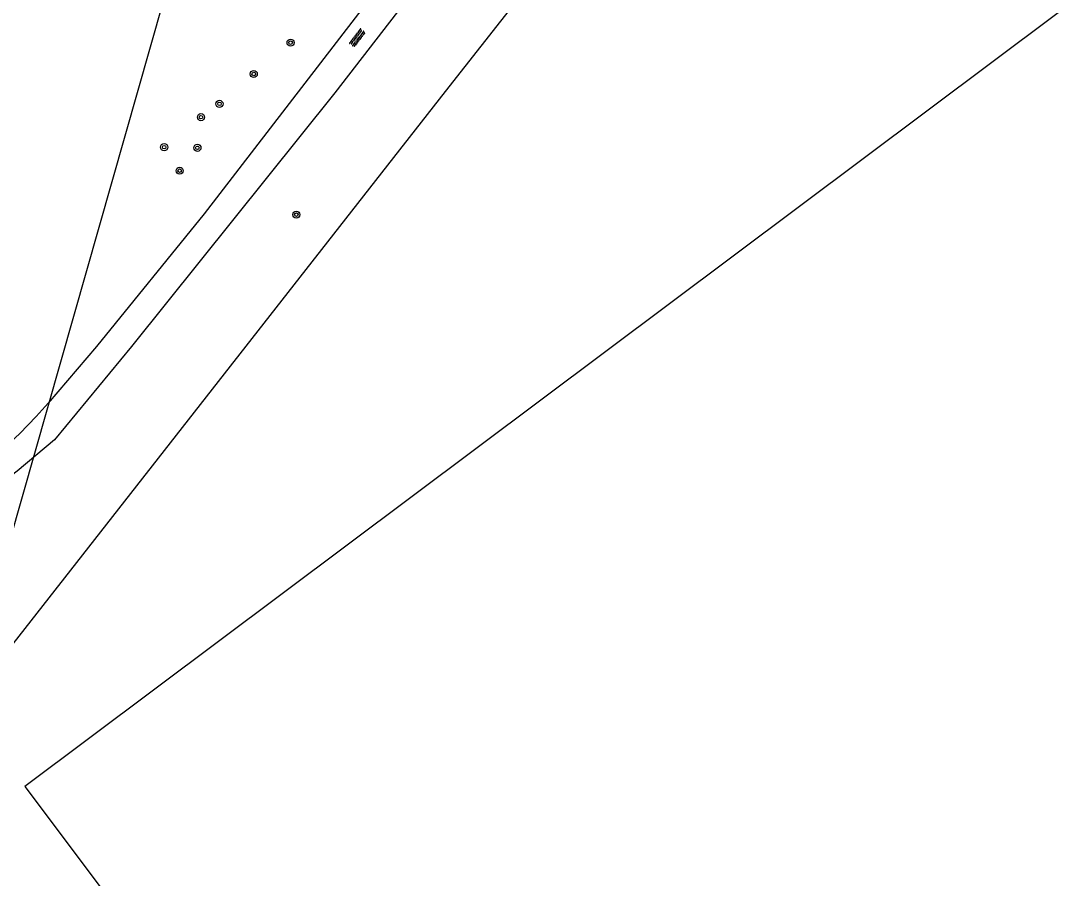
# Model space of a CAD drawing. Extents: x 126000 to 131009, y 393000 to 395500.
# Drawn here: x 130441.7 to 130559.8, y 394352 to 394448.4 of the extents above; entities that cross this region are included whole.
import ezdxf

# ---------------------------------------------------------------- set-up
doc = ezdxf.new("R2010")
doc.units = 0
for name, color, linetype in [('gg-afsc-hekwerk', 7, 'Continuous'), ('gg-bbg-hoofdgebouw', 7, 'Continuous'), ('gg-knt-onverhard', 7, 'Continuous'), ('gg-kwrk-duiker nz buis', 7, 'Continuous'), ('gt-symb-boom', 7, 'Continuous'), ('gt-symb-overige verharding', 7, 'Continuous')]:
    doc.layers.add(name, color=color, linetype=linetype)

# ---------------------------------------------------------------- blocks, each defined once
blk = doc.blocks.new('gt0-BOOM')
at = {"layer": 'gt-symb-boom'}
for radius in [0.4, 0.2]:
    blk.add_circle((0, 0), radius, dxfattribs=at)
blk = doc.blocks.new('gt0-OVH')
at = {"layer": 'gt-symb-overige verharding'}
for points in [[(-0.97, 0.3), (-0.97, 0.31), (-0.96, 0.32), (-0.97, 0.33), (-0.97, 0.34), (-0.98, 0.35), (-0.99, 0.35), (-1, 0.36), (-1.01, 0.35), (-1.02, 0.35), (-1.03, 0.34), (-1.03, 0.33), (-1.04, 0.32), (-1.03, 0.31), (-1.03, 0.3), (-1.02, 0.29), (-1.01, 0.29), (-1, 0.28), (-0.99, 0.29), (-0.98, 0.29)], [(-0.87, 0.11), (-0.87, 0.12), (-0.86, 0.13), (-0.87, 0.14), (-0.87, 0.15), (-0.88, 0.16), (-0.89, 0.16), (-0.9, 0.16), (-0.91, 0.16), (-0.92, 0.16), (-0.93, 0.15), (-0.93, 0.14), (-0.94, 0.13), (-0.93, 0.12), (-0.93, 0.11), (-0.92, 0.1), (-0.91, 0.09), (-0.9, 0.09), (-0.89, 0.09), (-0.88, 0.1)], [(-0.77, 0.3), (-0.77, 0.31), (-0.76, 0.32), (-0.77, 0.33), (-0.77, 0.34), (-0.78, 0.35), (-0.79, 0.35), (-0.8, 0.36), (-0.81, 0.35), (-0.82, 0.35), (-0.83, 0.34), (-0.83, 0.33), (-0.84, 0.32), (-0.83, 0.31), (-0.83, 0.3), (-0.82, 0.29), (-0.81, 0.29), (-0.8, 0.28), (-0.79, 0.29), (-0.78, 0.29)], [(-0.67, 0.11), (-0.67, 0.12), (-0.66, 0.13), (-0.67, 0.14), (-0.67, 0.15), (-0.68, 0.16), (-0.69, 0.16), (-0.7, 0.16), (-0.71, 0.16), (-0.72, 0.16), (-0.73, 0.15), (-0.73, 0.14), (-0.74, 0.13), (-0.73, 0.12), (-0.73, 0.11), (-0.72, 0.1), (-0.71, 0.09), (-0.7, 0.09), (-0.69, 0.09), (-0.68, 0.1)], [(-0.57, 0.3), (-0.57, 0.31), (-0.56, 0.32), (-0.57, 0.33), (-0.57, 0.34), (-0.58, 0.35), (-0.59, 0.35), (-0.6, 0.36), (-0.61, 0.35), (-0.62, 0.35), (-0.63, 0.34), (-0.63, 0.33), (-0.64, 0.32), (-0.63, 0.31), (-0.63, 0.3), (-0.62, 0.29), (-0.61, 0.29), (-0.6, 0.28), (-0.59, 0.29), (-0.58, 0.29)], [(-0.47, 0.11), (-0.47, 0.12), (-0.46, 0.13), (-0.47, 0.14), (-0.47, 0.15), (-0.48, 0.16), (-0.49, 0.16), (-0.5, 0.16), (-0.51, 0.16), (-0.52, 0.16), (-0.53, 0.15), (-0.53, 0.14), (-0.54, 0.13), (-0.53, 0.12), (-0.53, 0.11), (-0.52, 0.1), (-0.51, 0.09), (-0.5, 0.09), (-0.49, 0.09), (-0.48, 0.1)], [(-0.37, 0.3), (-0.37, 0.31), (-0.36, 0.32), (-0.37, 0.33), (-0.37, 0.34), (-0.38, 0.35), (-0.39, 0.35), (-0.4, 0.36), (-0.41, 0.35), (-0.42, 0.35), (-0.43, 0.34), (-0.43, 0.33), (-0.44, 0.32), (-0.43, 0.31), (-0.43, 0.3), (-0.42, 0.29), (-0.41, 0.29), (-0.4, 0.28), (-0.39, 0.29), (-0.38, 0.29)], [(-0.27, 0.11), (-0.27, 0.12), (-0.26, 0.13), (-0.27, 0.14), (-0.27, 0.15), (-0.28, 0.16), (-0.29, 0.16), (-0.3, 0.16), (-0.31, 0.16), (-0.32, 0.16), (-0.33, 0.15), (-0.33, 0.14), (-0.34, 0.13), (-0.33, 0.12), (-0.33, 0.11), (-0.32, 0.1), (-0.31, 0.09), (-0.3, 0.09), (-0.29, 0.09), (-0.28, 0.1)], [(-0.17, 0.3), (-0.17, 0.31), (-0.16, 0.32), (-0.17, 0.33), (-0.17, 0.34), (-0.18, 0.35), (-0.19, 0.35), (-0.2, 0.36), (-0.21, 0.35), (-0.22, 0.35), (-0.23, 0.34), (-0.23, 0.33), (-0.24, 0.32), (-0.23, 0.31), (-0.23, 0.3), (-0.22, 0.29), (-0.21, 0.29), (-0.2, 0.28), (-0.19, 0.29), (-0.18, 0.29)], [(-0.07, 0.11), (-0.07, 0.12), (-0.06, 0.13), (-0.07, 0.14), (-0.07, 0.15), (-0.08, 0.16), (-0.09, 0.16), (-0.1, 0.16), (-0.11, 0.16), (-0.12, 0.16), (-0.13, 0.15), (-0.13, 0.14), (-0.14, 0.13), (-0.13, 0.12), (-0.13, 0.11), (-0.12, 0.1), (-0.11, 0.09), (-0.1, 0.09), (-0.09, 0.09), (-0.08, 0.1)], [(0.03, 0.3), (0.03, 0.31), (0.04, 0.32), (0.03, 0.33), (0.03, 0.34), (0.02, 0.35), (0.01, 0.35), (0, 0.36), (-0.01, 0.35), (-0.02, 0.35), (-0.03, 0.34), (-0.03, 0.33), (-0.04, 0.32), (-0.03, 0.31), (-0.03, 0.3), (-0.02, 0.29), (-0.01, 0.29), (0, 0.28), (0.01, 0.29), (0.02, 0.29)], [(0.13, 0.11), (0.13, 0.12), (0.14, 0.13), (0.13, 0.14), (0.13, 0.15), (0.12, 0.16), (0.11, 0.16), (0.1, 0.16), (0.09, 0.16), (0.08, 0.16), (0.07, 0.15), (0.07, 0.14), (0.06, 0.13), (0.07, 0.12), (0.07, 0.11), (0.08, 0.1), (0.09, 0.09), (0.1, 0.09), (0.11, 0.09), (0.12, 0.1)], [(0.23, 0.3), (0.23, 0.31), (0.24, 0.32), (0.23, 0.33), (0.23, 0.34), (0.22, 0.35), (0.21, 0.35), (0.2, 0.36), (0.19, 0.35), (0.18, 0.35), (0.17, 0.34), (0.17, 0.33), (0.16, 0.32), (0.17, 0.31), (0.17, 0.3), (0.18, 0.29), (0.19, 0.29), (0.2, 0.28), (0.21, 0.29), (0.22, 0.29)], [(0.33, 0.11), (0.33, 0.12), (0.34, 0.13), (0.33, 0.14), (0.33, 0.15), (0.32, 0.16), (0.31, 0.16), (0.3, 0.16), (0.29, 0.16), (0.28, 0.16), (0.27, 0.15), (0.27, 0.14), (0.26, 0.13), (0.27, 0.12), (0.27, 0.11), (0.28, 0.1), (0.29, 0.09), (0.3, 0.09), (0.31, 0.09), (0.32, 0.1)], [(0.43, 0.3), (0.43, 0.31), (0.44, 0.32), (0.43, 0.33), (0.43, 0.34), (0.42, 0.35), (0.41, 0.35), (0.4, 0.36), (0.39, 0.35), (0.38, 0.35), (0.37, 0.34), (0.37, 0.33), (0.36, 0.32), (0.37, 0.31), (0.37, 0.3), (0.38, 0.29), (0.39, 0.29), (0.4, 0.28), (0.41, 0.29), (0.42, 0.29)], [(0.53, 0.11), (0.53, 0.12), (0.54, 0.13), (0.53, 0.14), (0.53, 0.15), (0.52, 0.16), (0.51, 0.16), (0.5, 0.16), (0.49, 0.16), (0.48, 0.16), (0.47, 0.15), (0.47, 0.14), (0.46, 0.13), (0.47, 0.12), (0.47, 0.11), (0.48, 0.1), (0.49, 0.09), (0.5, 0.09), (0.51, 0.09), (0.52, 0.1)], [(0.63, 0.3), (0.63, 0.31), (0.64, 0.32), (0.63, 0.33), (0.63, 0.34), (0.62, 0.35), (0.61, 0.35), (0.6, 0.36), (0.59, 0.35), (0.58, 0.35), (0.57, 0.34), (0.57, 0.33), (0.56, 0.32), (0.57, 0.31), (0.57, 0.3), (0.58, 0.29), (0.59, 0.29), (0.6, 0.28), (0.61, 0.29), (0.62, 0.29)], [(0.73, 0.11), (0.73, 0.12), (0.74, 0.13), (0.73, 0.14), (0.73, 0.15), (0.72, 0.16), (0.71, 0.16), (0.7, 0.16), (0.69, 0.16), (0.68, 0.16), (0.67, 0.15), (0.67, 0.14), (0.66, 0.13), (0.67, 0.12), (0.67, 0.11), (0.68, 0.1), (0.69, 0.09), (0.7, 0.09), (0.71, 0.09), (0.72, 0.1)], [(0.83, 0.3), (0.83, 0.31), (0.84, 0.32), (0.83, 0.33), (0.83, 0.34), (0.82, 0.35), (0.81, 0.35), (0.8, 0.36), (0.79, 0.35), (0.78, 0.35), (0.77, 0.34), (0.77, 0.33), (0.76, 0.32), (0.77, 0.31), (0.77, 0.3), (0.78, 0.29), (0.79, 0.29), (0.8, 0.28), (0.81, 0.29), (0.82, 0.29)], [(0.93, 0.11), (0.93, 0.12), (0.94, 0.13), (0.93, 0.14), (0.93, 0.15), (0.92, 0.16), (0.91, 0.16), (0.9, 0.16), (0.89, 0.16), (0.88, 0.16), (0.87, 0.15), (0.87, 0.14), (0.86, 0.13), (0.87, 0.12), (0.87, 0.11), (0.88, 0.1), (0.89, 0.09), (0.9, 0.09), (0.91, 0.09), (0.92, 0.1)], [(1.03, 0.3), (1.03, 0.31), (1.04, 0.32), (1.03, 0.33), (1.03, 0.34), (1.02, 0.35), (1.01, 0.35), (1, 0.36), (0.99, 0.35), (0.98, 0.35), (0.97, 0.34), (0.97, 0.33), (0.96, 0.32), (0.97, 0.31), (0.97, 0.3), (0.98, 0.29), (0.99, 0.29), (1, 0.28), (1.01, 0.29), (1.02, 0.29)], [(-0.97, -0.14), (-0.97, -0.13), (-0.96, -0.12), (-0.97, -0.11), (-0.97, -0.1), (-0.98, -0.09), (-0.99, -0.09), (-1, -0.08), (-1.01, -0.09), (-1.02, -0.09), (-1.03, -0.1), (-1.03, -0.11), (-1.04, -0.12), (-1.03, -0.13), (-1.03, -0.14), (-1.02, -0.15), (-1.01, -0.15), (-1, -0.16), (-0.99, -0.15), (-0.98, -0.15)], [(-0.87, -0.33), (-0.87, -0.32), (-0.86, -0.31), (-0.87, -0.3), (-0.87, -0.29), (-0.88, -0.28), (-0.89, -0.28), (-0.9, -0.28), (-0.91, -0.28), (-0.92, -0.28), (-0.93, -0.29), (-0.93, -0.3), (-0.94, -0.31), (-0.93, -0.32), (-0.93, -0.33), (-0.92, -0.34), (-0.91, -0.35), (-0.9, -0.35), (-0.89, -0.35), (-0.88, -0.34)], [(-0.77, -0.14), (-0.77, -0.13), (-0.76, -0.12), (-0.77, -0.11), (-0.77, -0.1), (-0.78, -0.09), (-0.79, -0.09), (-0.8, -0.08), (-0.81, -0.09), (-0.82, -0.09), (-0.83, -0.1), (-0.83, -0.11), (-0.84, -0.12), (-0.83, -0.13), (-0.83, -0.14), (-0.82, -0.15), (-0.81, -0.15), (-0.8, -0.16), (-0.79, -0.15), (-0.78, -0.15)], [(-0.67, -0.33), (-0.67, -0.32), (-0.66, -0.31), (-0.67, -0.3), (-0.67, -0.29), (-0.68, -0.28), (-0.69, -0.28), (-0.7, -0.28), (-0.71, -0.28), (-0.72, -0.28), (-0.73, -0.29), (-0.73, -0.3), (-0.74, -0.31), (-0.73, -0.32), (-0.73, -0.33), (-0.72, -0.34), (-0.71, -0.35), (-0.7, -0.35), (-0.69, -0.35), (-0.68, -0.34)], [(-0.57, -0.14), (-0.57, -0.13), (-0.56, -0.12), (-0.57, -0.11), (-0.57, -0.1), (-0.58, -0.09), (-0.59, -0.09), (-0.6, -0.08), (-0.61, -0.09), (-0.62, -0.09), (-0.63, -0.1), (-0.63, -0.11), (-0.64, -0.12), (-0.63, -0.13), (-0.63, -0.14), (-0.62, -0.15), (-0.61, -0.15), (-0.6, -0.16), (-0.59, -0.15), (-0.58, -0.15)], [(-0.47, -0.33), (-0.47, -0.32), (-0.46, -0.31), (-0.47, -0.3), (-0.47, -0.29), (-0.48, -0.28), (-0.49, -0.28), (-0.5, -0.28), (-0.51, -0.28), (-0.52, -0.28), (-0.53, -0.29), (-0.53, -0.3), (-0.54, -0.31), (-0.53, -0.32), (-0.53, -0.33), (-0.52, -0.34), (-0.51, -0.35), (-0.5, -0.35), (-0.49, -0.35), (-0.48, -0.34)], [(-0.37, -0.14), (-0.37, -0.13), (-0.36, -0.12), (-0.37, -0.11), (-0.37, -0.1), (-0.38, -0.09), (-0.39, -0.09), (-0.4, -0.08), (-0.41, -0.09), (-0.42, -0.09), (-0.43, -0.1), (-0.43, -0.11), (-0.44, -0.12), (-0.43, -0.13), (-0.43, -0.14), (-0.42, -0.15), (-0.41, -0.15), (-0.4, -0.16), (-0.39, -0.15), (-0.38, -0.15)], [(-0.27, -0.33), (-0.27, -0.32), (-0.26, -0.31), (-0.27, -0.3), (-0.27, -0.29), (-0.28, -0.28), (-0.29, -0.28), (-0.3, -0.28), (-0.31, -0.28), (-0.32, -0.28), (-0.33, -0.29), (-0.33, -0.3), (-0.34, -0.31), (-0.33, -0.32), (-0.33, -0.33), (-0.32, -0.34), (-0.31, -0.35), (-0.3, -0.35), (-0.29, -0.35), (-0.28, -0.34)], [(-0.17, -0.14), (-0.17, -0.13), (-0.16, -0.12), (-0.17, -0.11), (-0.17, -0.1), (-0.18, -0.09), (-0.19, -0.09), (-0.2, -0.08), (-0.21, -0.09), (-0.22, -0.09), (-0.23, -0.1), (-0.23, -0.11), (-0.24, -0.12), (-0.23, -0.13), (-0.23, -0.14), (-0.22, -0.15), (-0.21, -0.15), (-0.2, -0.16), (-0.19, -0.15), (-0.18, -0.15)], [(-0.07, -0.33), (-0.07, -0.32), (-0.06, -0.31), (-0.07, -0.3), (-0.07, -0.29), (-0.08, -0.28), (-0.09, -0.28), (-0.1, -0.28), (-0.11, -0.28), (-0.12, -0.28), (-0.13, -0.29), (-0.13, -0.3), (-0.14, -0.31), (-0.13, -0.32), (-0.13, -0.33), (-0.12, -0.34), (-0.11, -0.35), (-0.1, -0.35), (-0.09, -0.35), (-0.08, -0.34)], [(0.03, -0.14), (0.03, -0.13), (0.04, -0.12), (0.03, -0.11), (0.03, -0.1), (0.02, -0.09), (0.01, -0.09), (0, -0.08), (-0.01, -0.09), (-0.02, -0.09), (-0.03, -0.1), (-0.03, -0.11), (-0.04, -0.12), (-0.03, -0.13), (-0.03, -0.14), (-0.02, -0.15), (-0.01, -0.15), (0, -0.16), (0.01, -0.15), (0.02, -0.15)], [(0.13, -0.33), (0.13, -0.32), (0.14, -0.31), (0.13, -0.3), (0.13, -0.29), (0.12, -0.28), (0.11, -0.28), (0.1, -0.28), (0.09, -0.28), (0.08, -0.28), (0.07, -0.29), (0.07, -0.3), (0.06, -0.31), (0.07, -0.32), (0.07, -0.33), (0.08, -0.34), (0.09, -0.35), (0.1, -0.35), (0.11, -0.35), (0.12, -0.34)], [(0.23, -0.14), (0.23, -0.13), (0.24, -0.12), (0.23, -0.11), (0.23, -0.1), (0.22, -0.09), (0.21, -0.09), (0.2, -0.08), (0.19, -0.09), (0.18, -0.09), (0.17, -0.1), (0.17, -0.11), (0.16, -0.12), (0.17, -0.13), (0.17, -0.14), (0.18, -0.15), (0.19, -0.15), (0.2, -0.16), (0.21, -0.15), (0.22, -0.15)], [(0.33, -0.33), (0.33, -0.32), (0.34, -0.31), (0.33, -0.3), (0.33, -0.29), (0.32, -0.28), (0.31, -0.28), (0.3, -0.28), (0.29, -0.28), (0.28, -0.28), (0.27, -0.29), (0.27, -0.3), (0.26, -0.31), (0.27, -0.32), (0.27, -0.33), (0.28, -0.34), (0.29, -0.35), (0.3, -0.35), (0.31, -0.35), (0.32, -0.34)], [(0.43, -0.14), (0.43, -0.13), (0.44, -0.12), (0.43, -0.11), (0.43, -0.1), (0.42, -0.09), (0.41, -0.09), (0.4, -0.08), (0.39, -0.09), (0.38, -0.09), (0.37, -0.1), (0.37, -0.11), (0.36, -0.12), (0.37, -0.13), (0.37, -0.14), (0.38, -0.15), (0.39, -0.15), (0.4, -0.16), (0.41, -0.15), (0.42, -0.15)], [(0.53, -0.33), (0.53, -0.32), (0.54, -0.31), (0.53, -0.3), (0.53, -0.29), (0.52, -0.28), (0.51, -0.28), (0.5, -0.28), (0.49, -0.28), (0.48, -0.28), (0.47, -0.29), (0.47, -0.3), (0.46, -0.31), (0.47, -0.32), (0.47, -0.33), (0.48, -0.34), (0.49, -0.35), (0.5, -0.35), (0.51, -0.35), (0.52, -0.34)], [(0.63, -0.14), (0.63, -0.13), (0.64, -0.12), (0.63, -0.11), (0.63, -0.1), (0.62, -0.09), (0.61, -0.09), (0.6, -0.08), (0.59, -0.09), (0.58, -0.09), (0.57, -0.1), (0.57, -0.11), (0.56, -0.12), (0.57, -0.13), (0.57, -0.14), (0.58, -0.15), (0.59, -0.15), (0.6, -0.16), (0.61, -0.15), (0.62, -0.15)], [(0.73, -0.33), (0.73, -0.32), (0.74, -0.31), (0.73, -0.3), (0.73, -0.29), (0.72, -0.28), (0.71, -0.28), (0.7, -0.28), (0.69, -0.28), (0.68, -0.28), (0.67, -0.29), (0.67, -0.3), (0.66, -0.31), (0.67, -0.32), (0.67, -0.33), (0.68, -0.34), (0.69, -0.35), (0.7, -0.35), (0.71, -0.35), (0.72, -0.34)], [(0.83, -0.14), (0.83, -0.13), (0.84, -0.12), (0.83, -0.11), (0.83, -0.1), (0.82, -0.09), (0.81, -0.09), (0.8, -0.08), (0.79, -0.09), (0.78, -0.09), (0.77, -0.1), (0.77, -0.11), (0.76, -0.12), (0.77, -0.13), (0.77, -0.14), (0.78, -0.15), (0.79, -0.15), (0.8, -0.16), (0.81, -0.15), (0.82, -0.15)], [(0.93, -0.33), (0.93, -0.32), (0.94, -0.31), (0.93, -0.3), (0.93, -0.29), (0.92, -0.28), (0.91, -0.28), (0.9, -0.28), (0.89, -0.28), (0.88, -0.28), (0.87, -0.29), (0.87, -0.3), (0.86, -0.31), (0.87, -0.32), (0.87, -0.33), (0.88, -0.34), (0.89, -0.35), (0.9, -0.35), (0.91, -0.35), (0.92, -0.34)], [(1.03, -0.14), (1.03, -0.13), (1.04, -0.12), (1.03, -0.11), (1.03, -0.1), (1.02, -0.09), (1.01, -0.09), (1, -0.08), (0.99, -0.09), (0.98, -0.09), (0.97, -0.1), (0.97, -0.11), (0.96, -0.12), (0.97, -0.13), (0.97, -0.14), (0.98, -0.15), (0.99, -0.15), (1, -0.16), (1.01, -0.15), (1.02, -0.15)]]:
    blk.add_lwpolyline(points, close=True, dxfattribs=at)

msp = doc.modelspace()

# ---------------------------------------------------------------- linework, layer by layer
at = {"layer": 'gg-afsc-hekwerk'}
msp.add_lwpolyline([(130422.4, 394354.88), (130489.45, 394440.51), (130536.23, 394500)], dxfattribs=at)
at = {"layer": 'gg-bbg-hoofdgebouw'}
msp.add_lwpolyline([(130572.69, 394460.12), (130442.13, 394362.3), (130516.8, 394262.77), (130665.58, 394374.25)], dxfattribs=at)
at = {"layer": 'gg-knt-onverhard'}
for points in [[(130523.99, 394500), (130512.67, 394485.22), (130499.59, 394470.63), (130491.49, 394459.11), (130476.99, 394440.35), (130454.12, 394411.83), (130445.48, 394401.31), (130441.26, 394397.8), (130439.03, 394396.08), (130438.28, 394395.43), (130436.88, 394394.03), (130435.51, 394392.5), (130433.49, 394390.03), (130432.29, 394388.45), (130430.18, 394385.47), (130428.55, 394382.95), (130427.52, 394381.23), (130426.21, 394378.83), (130422.5, 394371.31), (130415.72, 394358.66), (130414.7, 394357.5)], [(130519.79, 394500), (130500, 394475.05), (130486.73, 394458.48), (130462.32, 394426.74), (130450.19, 394411.81), (130444.76, 394405.43), (130443.43, 394403.94), (130441.59, 394402.03), (130439.39, 394399.99), (130434.63, 394396.08), (130432.67, 394394.31), (130430.58, 394392.16), (130428.62, 394389.95), (130427.33, 394388.41), (130425.52, 394386.02), (130423.98, 394383.68), (130420.53, 394377.72), (130418.72, 394374.82)]]:
    msp.add_lwpolyline(points, dxfattribs=at)
at = {"layer": 'gg-kwrk-duiker nz buis'}
msp.add_lwpolyline([(130423.17, 394326.62), (130423.05, 394328.93), (130457.73, 394450.65)], dxfattribs=at)

# ---------------------------------------------------------------- block references
at = {"layer": 'gt-symb-boom'}
for p in [(130472.03, 394446), (130467.89, 394442.47), (130464.03, 394439.11), (130461.95, 394437.62), (130457.81, 394434.24), (130461.55, 394434.17), (130459.55, 394431.59), (130472.68, 394426.65)]:
    msp.add_blockref('gt0-BOOM', p, dxfattribs=at)
at = {"layer": 'gt-symb-overige verharding', "rotation": 52.31606860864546}
msp.add_blockref('gt0-OVH', (130479.54, 394446.54), dxfattribs=at)

doc.saveas('drawing.dxf')
